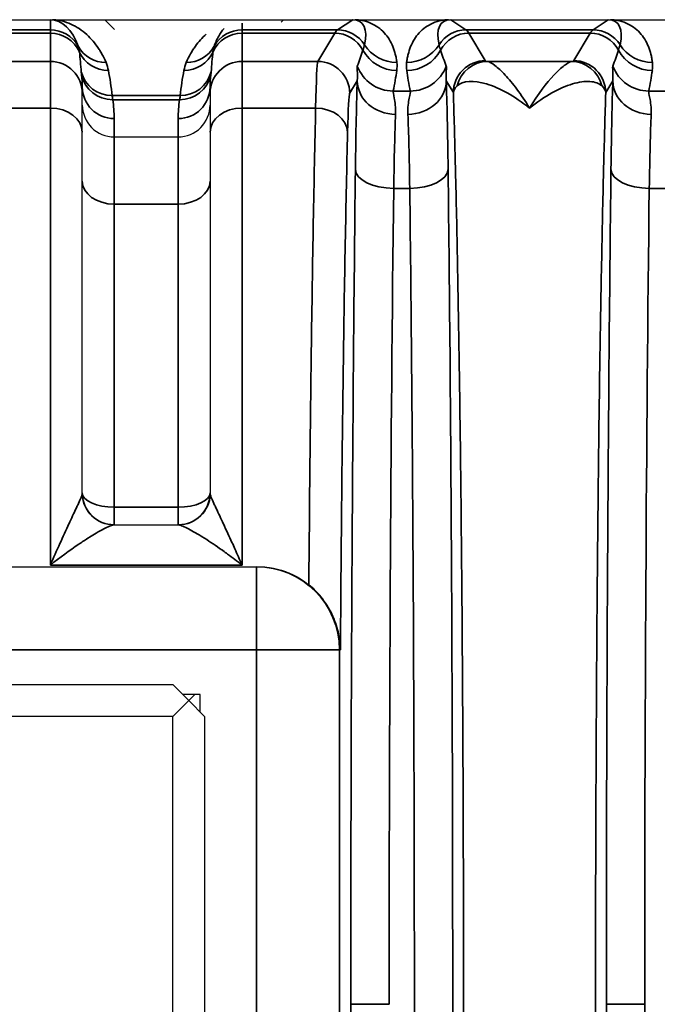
# Model space of a CAD drawing. Header units: millimetres. Extents: x 399 to 6233, y -1870 to 1602.
# Tile 494 of 656: x 5517 to 5527, y -81 to -66. Entities that reach past the tile are written whole.
import ezdxf

# ---------------------------------------------------------------- set-up
doc = ezdxf.new("R2010")
doc.units = ezdxf.units.MM
doc.layers.add('可見 (ISO)', color=7, linetype='Continuous', lineweight=25)
doc.layers.add('窄部可見 (ISO)', color=7, linetype='Continuous', lineweight=35)

msp = doc.modelspace()

# ---------------------------------------------------------------- linework, layer by layer
at = {"layer": '可見 (ISO)'}
for p, q in [((5438.592, -65.637), (5543.092, -65.637)), ((5518.598, -65.793), (5518.442, -65.637)), ((5521.205, -65.674), (5521.242, -65.637)), ((5518.092, -66.688), (5518.092, -66.79)), ((5518.092, -67.398), (5518.092, -66.79)), ((5520.092, -66.79), (5520.092, -66.688)), ((5520.092, -66.79), (5520.092, -67.398)), ((5518.092, -73.037), (5518.092, -67.398)), ((5520.092, -67.398), (5520.092, -73.037)), ((5518.592, -67.471), (5519.592, -67.471)), ((5518.586, -73.537), (5519.598, -73.537)), ((5509.365, -74.193), (5520.818, -74.193)), ((5520.818, -74.193), (5520.83, -74.193)), ((5510.507, -76.037), (5519.507, -76.037)), ((5519.507, -76.037), (5519.757, -76.287)), ((5519.936, -76.193), (5519.663, -76.193)), ((5519.757, -76.287), (5519.851, -76.193)), ((5519.936, -76.466), (5519.936, -76.193)), ((5519.507, -76.537), (5519.757, -76.287)), ((5519.757, -76.287), (5520.007, -76.537)), ((5519.507, -76.537), (5510.507, -76.537)), ((5519.507, -85.537), (5519.507, -76.537)), ((5520.007, -76.537), (5520.007, -85.537))]:
    msp.add_line(p, q, dxfattribs=at)
for centre, radius, start, end in [((5518.592, -73.037), 0.5, 180, 270), ((5519.592, -73.037), 0.5, 270, 0), ((5518.507, -70.537), 3, 302.0698, 302.07), ((5518.507, -70.537), 3, 258.4196, 258.4198)]:
    msp.add_arc(centre, radius, start, end, dxfattribs=at)
for points, knots in [([(5517.592, -65.637), (5517.595, -65.637), (5517.599, -65.637), (5517.604, -65.637), (5517.61, -65.637), (5517.617, -65.637), (5517.623, -65.637)], [-0.00000448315, -0.00000448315, -0.00000448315, -0.00000448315, 0.00000994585, 0.00000994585, 0.00000994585, 0.00003010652, 0.00003010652, 0.00003010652, 0.00003010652]), ([(5522.324, -65.638), (5522.329, -65.637), (5522.334, -65.637), (5522.339, -65.637), (5522.346, -65.637), (5522.353, -65.637), (5522.361, -65.637)], [-0.00000491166, -0.00000491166, -0.00000491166, -0.00000491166, 0.00001268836, 0.00001268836, 0.00001268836, 0.00003478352, 0.00003478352, 0.00003478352, 0.00003478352]), ([(5523.823, -65.637), (5523.83, -65.637), (5523.837, -65.637), (5523.843, -65.637), (5523.849, -65.637), (5523.854, -65.637), (5523.859, -65.638)], [0.00000000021, 0.00000000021, 0.00000000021, 0.00000000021, 0.00002113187, 0.00002113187, 0.00002113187, 0.0000394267, 0.0000394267, 0.0000394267, 0.0000394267]), ([(5526.324, -65.638), (5526.33, -65.637), (5526.336, -65.637), (5526.344, -65.637), (5526.349, -65.637), (5526.355, -65.637), (5526.361, -65.637)], [-0.00000491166, -0.00000491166, -0.00000491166, -0.00000491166, 0.00001772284, 0.00001772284, 0.00001772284, 0.00003506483, 0.00003506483, 0.00003506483, 0.00003506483]), ([(5518.092, -66.972), (5518.092, -67.103), (5518.146, -67.233), (5518.238, -67.325), (5518.33, -67.417), (5518.459, -67.471), (5518.592, -67.471)], [-0.0000151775, -0.0000151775, -0.0000151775, -0.0000151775, 0.0003793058, 0.0003793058, 0.0003793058, 0.0007737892, 0.0007737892, 0.0007737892, 0.0007737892]), ([(5519.592, -67.471), (5519.724, -67.471), (5519.853, -67.417), (5519.945, -67.325), (5520.037, -67.233), (5520.092, -67.102), (5520.092, -66.972)], [0, 0, 0, 0, 0.0003907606, 0.0003907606, 0.0003907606, 0.0007815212, 0.0007815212, 0.0007815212, 0.0007815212]), ([(5520.83, -74.193), (5520.996, -74.193), (5521.171, -74.226), (5521.442, -74.34), (5521.547, -74.403), (5521.638, -74.476)], [-0.40134633, -0.40134633, -0.40134633, -0.40134633, -0.35174447, -0.35174447, -0.3169552, -0.3169552, -0.3169552, -0.3169552]), ([(5522.132, -75.493), (5522.132, -75.491), (5522.132, -75.49), (5522.131, -75.396), (5522.12, -75.304), (5522.078, -75.119), (5522.046, -75.026), (5521.957, -74.841), (5521.899, -74.749), (5521.772, -74.595), (5521.707, -74.531), (5521.638, -74.476)], [-0.000535, -0.000535, -0.000535, -0.000535, 0, 0, 0.0290077, 0.0290077, 0.0592099, 0.0592099, 0.0917988, 0.0917988, 0.1194024, 0.1194024, 0.1194024, 0.1194024])]:
    msp.add_open_spline(points, degree=3, knots=knots, dxfattribs=at)
at = {"layer": '窄部可見 (ISO)'}
for p, q in [((5517.592, -65.797), (5517.592, -65.637)), ((5520.592, -65.69), (5520.592, -65.797)), ((5522.086, -65.797), (5522.324, -65.638)), ((5523.859, -65.638), (5524.097, -65.797)), ((5526.086, -65.797), (5526.324, -65.638)), ((5516.592, -65.797), (5517.592, -65.797)), ((5517.592, -65.848), (5516.592, -65.848)), ((5517.592, -65.797), (5517.592, -65.848)), ((5517.592, -66.291), (5517.592, -65.848)), ((5520.592, -65.797), (5522.086, -65.797)), ((5520.592, -65.848), (5520.592, -65.797)), ((5522.042, -65.848), (5520.592, -65.848)), ((5520.592, -65.848), (5520.592, -66.291)), ((5521.777, -66.291), (5522.042, -65.848)), ((5524.097, -65.797), (5526.086, -65.797)), ((5526.042, -65.848), (5524.141, -65.848)), ((5524.141, -65.848), (5524.399, -66.278)), ((5525.784, -66.278), (5526.042, -65.848)), ((5516.592, -66.291), (5517.592, -66.291)), ((5517.592, -66.291), (5517.592, -67.02)), ((5520.592, -66.291), (5521.777, -66.291)), ((5520.592, -67.02), (5520.592, -66.291)), ((5524.435, -66.291), (5525.748, -66.291)), ((5522.395, -66.592), (5522.276, -66.79)), ((5523.899, -66.778), (5523.788, -66.592)), ((5526.395, -66.592), (5526.284, -66.778)), ((5518.558, -66.825), (5519.625, -66.825)), ((5522.958, -66.753), (5523.226, -66.753)), ((5526.958, -66.753), (5527.226, -66.753)), ((5519.615, -66.889), (5518.568, -66.889)), ((5517.592, -67.02), (5516.592, -67.02)), ((5517.592, -67.02), (5517.592, -74.167)), ((5521.744, -67.02), (5520.592, -67.02)), ((5520.592, -74.167), (5520.592, -67.02)), ((5518.592, -67.184), (5518.592, -67.471)), ((5519.592, -67.471), (5519.592, -67.184)), ((5518.592, -68.522), (5518.592, -67.471)), ((5519.592, -67.471), (5519.592, -68.522)), ((5523.217, -68.275), (5522.966, -68.275)), ((5527.217, -68.275), (5526.966, -68.275)), ((5518.592, -68.522), (5519.592, -68.522)), ((5518.592, -73.262), (5518.592, -68.522)), ((5519.592, -68.522), (5519.592, -73.262)), ((5518.592, -73.262), (5519.592, -73.262)), ((5518.592, -73.537), (5518.592, -73.262)), ((5519.592, -73.537), (5519.592, -73.262)), ((5520.592, -74.167), (5517.592, -74.167)), ((5520.818, -74.193), (5520.818, -75.493)), ((5520.818, -75.493), (5509.365, -75.493)), ((5520.818, -86.582), (5520.818, -75.493)), ((5520.818, -75.493), (5522.118, -75.493)), ((5522.132, -75.493), (5522.118, -75.493)), ((5522.118, -75.493), (5522.118, -86.582)), ((5522.894, -81.037), (5522.294, -81.037)), ((5526.894, -81.037), (5526.294, -81.037))]:
    msp.add_line(p, q, dxfattribs=at)
for centre, major_axis, ratio, start_param, end_param in [((5517.592, -66.449), (0, -0.811), 0.616376, 2.081653, 3.141593), ((5521.811, -66.48), (-0.641, -0.802), 0.399262, 2.444096, 3.45076), ((5524.372, -66.48), (0.641, -0.802), 0.399262, 2.832426, 3.839089), ((5525.811, -66.48), (-0.641, -0.802), 0.399262, 2.444096, 3.45076), ((5517.592, -66.297), (0.5, 0), 0.999903, 0.510856, 1.570796), ((5517.592, -66.347), (0.5, 0), 0.999391, 0.430108, 1.570796), ((5520.592, -66.347), (0.5, 0), 0.999391, 1.570796, 2.711485), ((5520.592, -66.297), (0.5, 0), 0.999903, 1.570796, 2.630736), ((5522.115, -165.83), (0, 100.043), 0.020838, 0.01396, 0.034899), ((5522.042, -66.347), (0.429, -0.257), 0.999172, 1.028727, 2.110736), ((5522.086, -66.297), (0.277, -0.416), 0.999683, 1.546818, 2.553481), ((5524.097, -66.297), (0.277, 0.416), 0.999683, 0.588111, 1.594775), ((5524.141, -66.347), (0.429, 0.257), 0.999172, 1.030857, 2.112865), ((5524.068, -165.83), (0, 100.043), 0.020838, 6.248286, 6.269226), ((5526.115, -165.83), (0, 100.043), 0.020838, 0.01396, 0.034899), ((5526.042, -66.347), (-0.429, 0.257), 0.999172, 4.17032, 5.252328), ((5526.086, -66.297), (-0.277, 0.416), 0.999683, 4.688411, 5.695074), ((5518.464, -65.808), (-0.46, -0.197), 0.997957, 0.107065, 1.167568), ((5519.719, -65.808), (0.46, -0.197), 0.997957, 5.115617, 6.17612), ((5523.015, -65.709), (-0.595, -0.075), 0.998245, 0.438747, 1.445107), ((5523.168, -65.709), (-0.595, 0.075), 0.998245, 1.696485, 2.702846), ((5527.015, -65.709), (0.595, 0.075), 0.998245, 3.58034, 4.5867), ((5517.592, -66.957), (0, -1.961), 0.255034, 1.830009, 2.000904), ((5518.5, -65.931), (-0.492, -0.092), 0.998212, 0.245949, 1.386768), ((5519.683, -65.931), (0.492, -0.092), 0.998212, 4.896417, 6.037237), ((5520.592, -66.957), (0, -1.961), 0.255034, 4.282281, 4.453176), ((5521.589, -67.103), (-1.006, -2.097), 0.194686, 2.022352, 2.15293), ((5523.013, -65.832), (-0.594, 0.083), 0.998238, 0.627947, 1.709607), ((5523.17, -65.832), (-0.594, -0.083), 0.998238, 1.431986, 2.513646), ((5524.594, -67.103), (1.006, -2.097), 0.194686, 4.130256, 4.260833), ((5525.589, -67.103), (-1.006, -2.097), 0.194686, 2.022352, 2.15293), ((5527.013, -65.832), (0.594, -0.083), 0.998238, 3.769539, 4.851199), ((5517.592, -66.79), (0.5, 0), 0.999391, 0, 1.570796), ((5520.592, -66.79), (-0.5, 0), 0.999391, 4.712389, 6.283185), ((5521.775, -68.821), (-0.003, -2.532), 0.018707, 3.179035, 3.920792), ((5521.777, -66.79), (0.429, -0.257), 0.999172, 0.54067, 2.110736), ((5522.958, -66.154), (-0.588, 0.12), 0.998201, 0.559467, 1.77166), ((5523.226, -66.154), (-0.588, -0.12), 0.998201, 1.369933, 2.582126), ((5524.435, -66.79), (0.093, 0.491), 0.982993, 0.191203, 1.520008), ((5525.748, -66.79), (-0.093, 0.491), 0.982993, 4.763177, 6.091983), ((5526.958, -66.154), (0.588, -0.12), 0.998201, 3.70106, 4.913253), ((5518.558, -66.326), (-0.497, -0.054), 0.998252, 0.151951, 1.463611), ((5517.592, -66.688), (0, -0.876), 0.570857, 1.570796, 1.786892), ((5518.568, -66.393), (-0.494, -0.079), 0.99169, 0.058198, 1.413837), ((5518.04, -67.059), (-0.126, 1.734), 0.309252, 4.825328, 5.06132), ((5519.615, -66.393), (0.494, -0.079), 0.99169, 4.869348, 6.224987), ((5520.143, -67.059), (0.126, 1.734), 0.309252, 1.221866, 1.457857), ((5519.625, -66.326), (0.497, -0.054), 0.998252, 4.819575, 6.131234), ((5520.592, -66.688), (0, -0.876), 0.570857, 4.496293, 4.712389), ((5522.237, -67.186), (0.587, 1.898), 0.297416, 5.033605, 5.211679), ((5523.946, -67.186), (-0.587, 1.898), 0.297416, 1.071506, 1.249581), ((5526.237, -67.186), (0.587, 1.898), 0.297416, 5.033605, 5.211679), ((5522.422, -69.269), (-0.007, -3.096), 0.02085, 3.667868, 4.283101), ((5522.995, -66.592), (-0.6, 0.023), 0.876399, 0.0435, 1.604216), ((5523.188, -66.592), (0.6, 0.023), 0.876399, 4.678969, 6.239685), ((5523.761, -69.269), (0.007, -3.096), 0.02085, 2.000085, 2.615317), ((5524.904, -66.792), (1.005, -0.004), 0.337804, 2.79924, 3.112734), ((5526.422, -69.269), (-0.007, -3.096), 0.02085, 3.667868, 4.283101), ((5526.995, -66.592), (-0.6, 0.023), 0.876399, 0.0435, 1.604216), ((5518.592, -66.688), (-0.5, 0), 0.991894, 0, 1.570796), ((5519.592, -66.688), (0.5, 0), 0.991894, 4.712389, 6.283185), ((5522.275, -68.899), (0.003, 2.11), 0.022449, 0.037453, 0.779212), ((5518.086, -67.11), (-0.052, 0.974), 0.515671, 4.608661, 4.913273), ((5520.097, -67.11), (0.052, 0.974), 0.515671, 1.369912, 1.674524), ((5517.592, -67.398), (0.5, 0), 0.756436, 0, 1.570796), ((5520.592, -67.398), (-0.5, 0), 0.756436, 4.712389, 6.283185), ((5521.744, -67.398), (0.5, -0.012), 0.756341, 0.032019, 1.589117), ((5523.022, -69.349), (0.007, 2.58), 0.02502, 0.526295, 1.141522), ((5523.161, -69.349), (-0.007, 2.58), 0.02502, 5.141663, 5.756891), ((5527.022, -69.349), (0.007, 2.58), 0.02502, 0.526295, 1.141522), ((5522.966, -67.981), (-0.6, 0.007), 0.49083, 0.024039, 1.576589), ((5523.217, -67.981), (0.6, 0.007), 0.49083, 4.706597, 6.259146), ((5526.966, -67.981), (-0.6, 0.007), 0.49083, 0.024039, 1.576589), ((5518.592, -68.161), (-0.5, 0), 0.722416, 0, 1.570796), ((5519.592, -68.161), (0.5, 0), 0.722416, 4.712389, 6.283185), ((5523.451, -81.037), (0, 26), 0.02143, 1.057724, 1.570796), ((5527.451, -81.037), (0, 26), 0.02143, 1.057724, 1.570796), ((5518.586, -73.037), (0, -0.5), 0.995128, 4.760791, 6.283185), ((5518.592, -73.037), (-0.5, 0), 0.448818, 0, 1.570796), ((5519.592, -73.037), (0.5, 0), 0.448818, 4.712389, 6.283185), ((5519.598, -73.037), (0, -0.5), 0.995128, 0, 1.522394), ((5520.818, -75.493), (0, 1.3), 0.999781, 4.712389, 6.283185), ((5527.451, -81.037), (0, 26), 0.02143, 1.570796, 2.083868)]:
    msp.add_ellipse(centre, major_axis=major_axis, ratio=ratio, start_param=start_param, end_param=end_param, dxfattribs=at)
for points, knots in [([(5517.623, -65.637), (5517.659, -65.639), (5517.697, -65.643), (5517.735, -65.65), (5517.783, -65.659), (5517.831, -65.673), (5517.879, -65.692), (5517.968, -65.727), (5518.055, -65.78), (5518.133, -65.845), (5518.207, -65.908), (5518.272, -65.981), (5518.326, -66.058), (5518.34, -66.077), (5518.353, -66.097), (5518.365, -66.116), (5518.377, -66.136), (5518.388, -66.155), (5518.4, -66.176), (5518.422, -66.217), (5518.444, -66.26), (5518.464, -66.307)], [0.031698, 0.031698, 0.031698, 0.031698, 0.145623, 0.145623, 0.145623, 0.288633, 0.288633, 0.288633, 0.554131, 0.554131, 0.554131, 0.807131, 0.807131, 0.807131, 0.869915, 0.869915, 0.869915, 0.932859, 0.932859, 0.932859, 1.05994, 1.05994, 1.05994, 1.05994]), ([(5522.361, -65.637), (5522.397, -65.639), (5522.433, -65.643), (5522.469, -65.65), (5522.515, -65.659), (5522.561, -65.672), (5522.605, -65.691), (5522.686, -65.726), (5522.759, -65.778), (5522.819, -65.843), (5522.875, -65.905), (5522.92, -65.979), (5522.952, -66.059), (5522.968, -66.098), (5522.981, -66.138), (5522.991, -66.179), (5522.996, -66.199), (5523.001, -66.22), (5523.005, -66.241), (5523.009, -66.263), (5523.012, -66.285), (5523.015, -66.308)], [0.0321682, 0.0321682, 0.0321682, 0.0321682, 0.1368507, 0.1368507, 0.1368507, 0.2737771, 0.2737771, 0.2737771, 0.5290847, 0.5290847, 0.5290847, 0.7702868, 0.7702868, 0.7702868, 0.8883026, 0.8883026, 0.8883026, 0.9470384, 0.9470384, 0.9470384, 1.0057239, 1.0057239, 1.0057239, 1.0057239]), ([(5523.168, -66.308), (5523.171, -66.285), (5523.174, -66.263), (5523.178, -66.241), (5523.182, -66.22), (5523.187, -66.199), (5523.192, -66.179), (5523.202, -66.138), (5523.215, -66.098), (5523.231, -66.059), (5523.263, -65.979), (5523.308, -65.905), (5523.365, -65.843), (5523.424, -65.778), (5523.497, -65.726), (5523.578, -65.691), (5523.622, -65.672), (5523.668, -65.659), (5523.714, -65.65), (5523.75, -65.643), (5523.786, -65.639), (5523.823, -65.637)], [5.2774615, 5.2774615, 5.2774615, 5.2774615, 5.3361469, 5.3361469, 5.3361469, 5.3948827, 5.3948827, 5.3948827, 5.5128985, 5.5128985, 5.5128985, 5.7541006, 5.7541006, 5.7541006, 6.0094082, 6.0094082, 6.0094082, 6.1463346, 6.1463346, 6.1463346, 6.2510171, 6.2510171, 6.2510171, 6.2510171]), ([(5526.361, -65.637), (5526.397, -65.639), (5526.433, -65.643), (5526.469, -65.65), (5526.515, -65.659), (5526.561, -65.672), (5526.605, -65.691), (5526.686, -65.726), (5526.759, -65.778), (5526.819, -65.843), (5526.875, -65.905), (5526.92, -65.979), (5526.952, -66.059), (5526.968, -66.098), (5526.981, -66.138), (5526.991, -66.179), (5526.996, -66.199), (5527.001, -66.22), (5527.005, -66.241), (5527.009, -66.263), (5527.012, -66.285), (5527.015, -66.308)], [3.1737609, 3.1737609, 3.1737609, 3.1737609, 3.2784434, 3.2784434, 3.2784434, 3.4153698, 3.4153698, 3.4153698, 3.6706773, 3.6706773, 3.6706773, 3.9118795, 3.9118795, 3.9118795, 4.0298953, 4.0298953, 4.0298953, 4.0886311, 4.0886311, 4.0886311, 4.1473165, 4.1473165, 4.1473165, 4.1473165]), ([(5519.719, -66.307), (5519.74, -66.259), (5519.762, -66.214), (5519.786, -66.171), (5519.798, -66.15), (5519.81, -66.13), (5519.822, -66.11), (5519.835, -66.091), (5519.848, -66.071), (5519.862, -66.051), (5519.911, -65.984), (5519.968, -65.919), (5520.032, -65.862)], [2.0816526, 2.0816526, 2.0816526, 2.0816526, 2.212959, 2.212959, 2.212959, 2.277762, 2.277762, 2.277762, 2.3422903, 2.3422903, 2.3422903, 2.5668118, 2.5668118, 2.5668118, 2.5668118]), ([(5520.312, -65.776), (5520.28, -65.812), (5520.251, -65.852), (5520.227, -65.894), (5520.22, -65.906), (5520.213, -65.918), (5520.207, -65.931), (5520.201, -65.943), (5520.195, -65.955), (5520.189, -65.968), (5520.177, -65.994), (5520.166, -66.022), (5520.155, -66.052)], [3.7139004, 3.7139004, 3.7139004, 3.7139004, 3.9400529, 3.9400529, 3.9400529, 4.0047944, 4.0047944, 4.0047944, 4.0698151, 4.0698151, 4.0698151, 4.2015327, 4.2015327, 4.2015327, 4.2015327]), ([(5518.046, -66.139), (5518.044, -66.123), (5518.042, -66.109), (5518.039, -66.095), (5518.036, -66.08), (5518.032, -66.065), (5518.028, -66.052)], [0, 0, 0, 0, 0.001000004, 0.001000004, 0.001000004, 0.00208903, 0.00208903, 0.00208903, 0.00208903]), ([(5520.155, -66.052), (5520.151, -66.064), (5520.148, -66.077), (5520.145, -66.091), (5520.142, -66.106), (5520.139, -66.122), (5520.137, -66.139)], [0, 0, 0, 0, 0.001000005, 0.001000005, 0.001000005, 0.002089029, 0.002089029, 0.002089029, 0.002089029]), ([(5522.484, -66.113), (5522.489, -66.098), (5522.493, -66.084), (5522.497, -66.07), (5522.502, -66.055), (5522.505, -66.042), (5522.508, -66.029)], [0, 0, 0, 0, 0.001000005, 0.001000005, 0.001000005, 0.002089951, 0.002089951, 0.002089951, 0.002089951]), ([(5523.675, -66.029), (5523.677, -66.041), (5523.681, -66.053), (5523.685, -66.066), (5523.689, -66.081), (5523.694, -66.096), (5523.7, -66.113)], [0, 0, 0, 0, 0.001000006, 0.001000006, 0.001000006, 0.00208995, 0.00208995, 0.00208995, 0.00208995]), ([(5526.484, -66.113), (5526.489, -66.098), (5526.493, -66.084), (5526.497, -66.07), (5526.502, -66.055), (5526.505, -66.042), (5526.508, -66.029)], [0, 0, 0, 0, 0.001000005, 0.001000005, 0.001000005, 0.002089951, 0.002089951, 0.002089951, 0.002089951]), ([(5522.395, -66.592), (5522.4, -66.527), (5522.397, -66.477), (5522.395, -66.439), (5522.395, -66.439), (5522.395, -66.438), (5522.395, -66.437), (5522.392, -66.4), (5522.391, -66.376), (5522.396, -66.364)], [0, 0, 0, 0, 0.000759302, 0.000759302, 0.000759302, 0.000774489, 0.000774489, 0.000774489, 0.001548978, 0.001548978, 0.001548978, 0.001548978]), ([(5523.787, -66.364), (5523.792, -66.376), (5523.791, -66.4), (5523.789, -66.437), (5523.789, -66.438), (5523.788, -66.439), (5523.788, -66.44), (5523.786, -66.477), (5523.783, -66.527), (5523.788, -66.592)], [0, 0, 0, 0, 0.000774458, 0.000774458, 0.000774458, 0.000793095, 0.000793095, 0.000793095, 0.001548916, 0.001548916, 0.001548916, 0.001548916]), ([(5523.899, -66.778), (5523.899, -66.647), (5523.953, -66.517), (5524.046, -66.425), (5524.138, -66.332), (5524.268, -66.278), (5524.399, -66.278)], [0, 0, 0, 0, 0.5, 0.5, 0.5, 1, 1, 1, 1]), ([(5524.435, -66.291), (5524.462, -66.297), (5524.502, -66.319), (5524.549, -66.354), (5524.596, -66.39), (5524.651, -66.441), (5524.71, -66.503), (5524.768, -66.565), (5524.83, -66.64), (5524.894, -66.726), (5524.958, -66.812), (5525.026, -66.911), (5525.092, -67.02)], [0, 0, 0, 0, 0.000534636, 0.000534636, 0.000534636, 0.001069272, 0.001069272, 0.001069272, 0.001603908, 0.001603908, 0.001603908, 0.002138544, 0.002138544, 0.002138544, 0.002138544]), ([(5525.092, -67.02), (5525.224, -66.801), (5525.357, -66.628), (5525.532, -66.441), (5525.587, -66.39), (5525.681, -66.319), (5525.721, -66.297), (5525.748, -66.291)], [-0.000011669, -0.000011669, -0.000011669, -0.000011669, 0.001066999, 0.001066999, 0.001606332, 0.001606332, 0.002145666, 0.002145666, 0.002145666, 0.002145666]), ([(5526.284, -66.778), (5526.284, -66.647), (5526.23, -66.517), (5526.137, -66.425), (5526.045, -66.332), (5525.915, -66.278), (5525.784, -66.278)], [0, 0, 0, 0, 0.5, 0.5, 0.5, 1, 1, 1, 1]), ([(5526.395, -66.592), (5526.4, -66.527), (5526.397, -66.477), (5526.395, -66.439), (5526.395, -66.439), (5526.395, -66.438), (5526.395, -66.437), (5526.392, -66.4), (5526.391, -66.376), (5526.396, -66.364)], [0, 0, 0, 0, 0.000759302, 0.000759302, 0.000759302, 0.000774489, 0.000774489, 0.000774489, 0.001548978, 0.001548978, 0.001548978, 0.001548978]), ([(5518.08, -66.5), (5518.079, -66.49), (5518.077, -66.481), (5518.077, -66.472), (5518.076, -66.465), (5518.075, -66.459), (5518.075, -66.454)], [0, 0, 0, 0, 0.0003830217, 0.0003830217, 0.0003830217, 0.0007195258, 0.0007195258, 0.0007195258, 0.0007195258]), ([(5520.108, -66.454), (5520.108, -66.459), (5520.107, -66.465), (5520.107, -66.472), (5520.106, -66.481), (5520.104, -66.49), (5520.103, -66.5)], [0, 0, 0, 0, 0.0003365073, 0.0003365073, 0.0003365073, 0.0007195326, 0.0007195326, 0.0007195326, 0.0007195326]), ([(5525.092, -67.02), (5524.856, -66.831), (5524.624, -66.703), (5524.42, -66.643), (5524.217, -66.582), (5524.045, -66.591), (5523.957, -66.674)], [-0.00001122, -0.00001122, -0.00001122, -0.00001122, 0.001104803, 0.001104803, 0.001104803, 0.002220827, 0.002220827, 0.002220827, 0.002220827]), ([(5526.226, -66.674), (5526.182, -66.632), (5526.116, -66.609), (5526.037, -66.604), (5525.959, -66.599), (5525.865, -66.612), (5525.764, -66.642), (5525.562, -66.702), (5525.327, -66.831), (5525.092, -67.02)], [0, 0, 0, 0, 0.000558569, 0.000558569, 0.000558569, 0.001117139, 0.001117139, 0.001117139, 0.002234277, 0.002234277, 0.002234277, 0.002234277]), ([(5518.558, -66.825), (5518.559, -66.831), (5518.56, -66.839), (5518.562, -66.849), (5518.563, -66.86), (5518.566, -66.873), (5518.568, -66.889)], [0, 0, 0, 0, 0.0003206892, 0.0003206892, 0.0003206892, 0.0006862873, 0.0006862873, 0.0006862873, 0.0006862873]), ([(5519.615, -66.889), (5519.617, -66.873), (5519.62, -66.86), (5519.621, -66.849), (5519.623, -66.839), (5519.624, -66.831), (5519.625, -66.825)], [0, 0, 0, 0, 0.0003655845, 0.0003655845, 0.0003655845, 0.0006862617, 0.0006862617, 0.0006862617, 0.0006862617]), ([(5522.958, -66.753), (5522.954, -66.766), (5522.963, -66.803), (5522.986, -66.925), (5523, -67.011), (5522.995, -67.118)], [0, 0, 0, 0, 0.000661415, 0.000661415, 0.001322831, 0.001322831, 0.001322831, 0.001322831]), ([(5523.188, -67.118), (5523.183, -67.01), (5523.197, -66.927), (5523.22, -66.804), (5523.229, -66.766), (5523.226, -66.753)], [0, 0, 0, 0, 0.000661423, 0.000661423, 0.001322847, 0.001322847, 0.001322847, 0.001322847]), ([(5523.899, -95.297), (5523.91, -94.95), (5523.92, -94.577), (5523.93, -94.188), (5523.932, -94.125), (5523.933, -94.061), (5523.935, -93.996), (5523.946, -93.531), (5523.957, -93.035), (5523.966, -92.517), (5523.976, -91.998), (5523.985, -91.454), (5523.994, -90.884), (5524.002, -90.315), (5524.01, -89.717), (5524.017, -89.101), (5524.02, -88.84), (5524.022, -88.576), (5524.025, -88.309), (5524.029, -87.945), (5524.032, -87.576), (5524.035, -87.2), (5524.04, -86.549), (5524.044, -85.879), (5524.048, -85.194), (5524.055, -83.824), (5524.059, -82.438), (5524.059, -81.037), (5524.059, -79.636), (5524.055, -78.251), (5524.048, -76.881), (5524.042, -75.8), (5524.035, -74.761), (5524.025, -73.766), (5524.022, -73.498), (5524.02, -73.234), (5524.017, -72.974), (5524.01, -72.357), (5524.002, -71.76), (5523.994, -71.191), (5523.985, -70.621), (5523.976, -70.077), (5523.966, -69.558), (5523.957, -69.039), (5523.946, -68.543), (5523.935, -68.079), (5523.933, -68.014), (5523.932, -67.95), (5523.93, -67.886), (5523.92, -67.498), (5523.91, -67.125), (5523.899, -66.778)], [0.0267397, 0.0267397, 0.0267397, 0.0267397, 0.0775919, 0.0775919, 0.0775919, 0.0858976, 0.0858976, 0.0858976, 0.1450554, 0.1450554, 0.1450554, 0.2042133, 0.2042133, 0.2042133, 0.2633711, 0.2633711, 0.2633711, 0.2884173, 0.2884173, 0.2884173, 0.322529, 0.322529, 0.322529, 0.3816868, 0.3816868, 0.3816868, 0.5, 0.5, 0.5, 0.6183182, 0.6183182, 0.6183182, 0.7115983, 0.7115983, 0.7115983, 0.7366339, 0.7366339, 0.7366339, 0.7957918, 0.7957918, 0.7957918, 0.8549496, 0.8549496, 0.8549496, 0.9141075, 0.9141075, 0.9141075, 0.9224155, 0.9224155, 0.9224155, 0.9732653, 0.9732653, 0.9732653, 0.9732653]), ([(5526.284, -66.778), (5526.273, -67.125), (5526.263, -67.498), (5526.253, -67.886), (5526.251, -67.95), (5526.25, -68.014), (5526.248, -68.079), (5526.237, -68.543), (5526.227, -69.039), (5526.217, -69.558), (5526.207, -70.077), (5526.198, -70.621), (5526.189, -71.19), (5526.181, -71.76), (5526.173, -72.358), (5526.166, -72.974), (5526.164, -73.234), (5526.161, -73.498), (5526.158, -73.765), (5526.155, -74.129), (5526.151, -74.499), (5526.148, -74.874), (5526.143, -75.526), (5526.139, -76.196), (5526.135, -76.881), (5526.128, -78.25), (5526.124, -79.636), (5526.124, -81.037), (5526.124, -82.438), (5526.128, -83.824), (5526.135, -85.194), (5526.141, -86.274), (5526.148, -87.314), (5526.158, -88.309), (5526.161, -88.576), (5526.164, -88.84), (5526.166, -89.101), (5526.173, -89.717), (5526.181, -90.315), (5526.189, -90.884), (5526.198, -91.454), (5526.207, -91.998), (5526.217, -92.517), (5526.227, -93.035), (5526.237, -93.531), (5526.248, -93.995), (5526.25, -94.061), (5526.251, -94.125), (5526.253, -94.188), (5526.263, -94.577), (5526.273, -94.95), (5526.284, -95.297)], [0.0267397, 0.0267397, 0.0267397, 0.0267397, 0.0775919, 0.0775919, 0.0775919, 0.0858976, 0.0858976, 0.0858976, 0.1450554, 0.1450554, 0.1450554, 0.2042133, 0.2042133, 0.2042133, 0.2633711, 0.2633711, 0.2633711, 0.2884173, 0.2884173, 0.2884173, 0.322529, 0.322529, 0.322529, 0.3816868, 0.3816868, 0.3816868, 0.5, 0.5, 0.5, 0.6183182, 0.6183182, 0.6183182, 0.7115983, 0.7115983, 0.7115983, 0.7366339, 0.7366339, 0.7366339, 0.7957918, 0.7957918, 0.7957918, 0.8549496, 0.8549496, 0.8549496, 0.9141075, 0.9141075, 0.9141075, 0.9224155, 0.9224155, 0.9224155, 0.9732653, 0.9732653, 0.9732653, 0.9732653]), ([(5526.958, -66.753), (5526.954, -66.766), (5526.963, -66.803), (5526.986, -66.925), (5527, -67.011), (5526.995, -67.118)], [0, 0, 0, 0, 0.000661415, 0.000661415, 0.001322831, 0.001322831, 0.001322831, 0.001322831]), ([(5521.638, -74.476), (5521.648, -73.208), (5521.66, -71.975), (5521.676, -70.827), (5521.695, -69.406), (5521.718, -68.116), (5521.744, -67.02)], [3.503514, 3.503514, 3.503514, 3.503514, 3.7252869, 3.7252869, 3.7252869, 3.999439, 3.999439, 3.999439, 3.999439]), ([(5522.244, -67.398), (5522.218, -68.463), (5522.195, -69.718), (5522.176, -71.102), (5522.157, -72.47), (5522.142, -73.962), (5522.132, -75.493)], [2.2837463, 2.2837463, 2.2837463, 2.2837463, 2.5580197, 2.5580197, 2.5580197, 2.829041, 2.829041, 2.829041, 2.829041]), ([(5522.294, -81.037), (5522.294, -78.763), (5522.3, -76.488), (5522.312, -74.288), (5522.325, -72.088), (5522.343, -69.962), (5522.366, -67.981)], [0, 0, 0, 0, 0.256536, 0.256536, 0.256536, 0.5130721, 0.5130721, 0.5130721, 0.5130721]), ([(5523.817, -67.981), (5523.841, -69.962), (5523.859, -72.088), (5523.871, -74.288), (5523.883, -76.488), (5523.889, -78.763), (5523.889, -81.037), (5523.889, -83.312), (5523.883, -85.586), (5523.871, -87.787), (5523.859, -89.987), (5523.841, -92.112), (5523.817, -94.094)], [2.628521, 2.628521, 2.628521, 2.628521, 2.885057, 2.885057, 2.885057, 3.141593, 3.141593, 3.141593, 3.398129, 3.398129, 3.398129, 3.654665, 3.654665, 3.654665, 3.654665]), ([(5526.294, -81.037), (5526.294, -78.763), (5526.3, -76.488), (5526.312, -74.288), (5526.325, -72.088), (5526.343, -69.962), (5526.366, -67.981)], [0, 0, 0, 0, 0.256536, 0.256536, 0.256536, 0.5130721, 0.5130721, 0.5130721, 0.5130721]), ([(5523.217, -93.8), (5523.241, -91.862), (5523.259, -89.785), (5523.283, -85.484), (5523.289, -83.261), (5523.289, -78.814), (5523.283, -76.591), (5523.259, -72.29), (5523.241, -70.212), (5523.217, -68.275)], [2.628521, 2.628521, 2.628521, 2.628521, 2.885057, 2.885057, 3.141593, 3.141593, 3.398129, 3.398129, 3.654665, 3.654665, 3.654665, 3.654665]), ([(5517.592, -74.167), (5517.691, -73.937), (5517.792, -73.718), (5517.882, -73.524), (5517.887, -73.513), (5517.892, -73.503), (5517.897, -73.492), (5517.937, -73.407), (5517.975, -73.326), (5518.008, -73.255), (5518.012, -73.246), (5518.016, -73.238), (5518.02, -73.229), (5518.037, -73.193), (5518.052, -73.159), (5518.064, -73.13), (5518.075, -73.103), (5518.084, -73.08), (5518.089, -73.062)], [-0.000007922, -0.000007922, -0.000007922, -0.000007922, 0.000792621, 0.000792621, 0.000792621, 0.000836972, 0.000836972, 0.000836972, 0.001192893, 0.001192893, 0.001192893, 0.001236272, 0.001236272, 0.001236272, 0.001422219, 0.001422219, 0.001422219, 0.001593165, 0.001593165, 0.001593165, 0.001593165]), ([(5520.095, -73.062), (5520.099, -73.079), (5520.108, -73.103), (5520.119, -73.13), (5520.132, -73.16), (5520.146, -73.193), (5520.163, -73.229), (5520.167, -73.238), (5520.171, -73.246), (5520.175, -73.255), (5520.208, -73.327), (5520.246, -73.408), (5520.286, -73.492), (5520.291, -73.503), (5520.296, -73.514), (5520.301, -73.525), (5520.324, -73.573), (5520.347, -73.623), (5520.371, -73.675), (5520.391, -73.72), (5520.413, -73.766), (5520.434, -73.812), (5520.449, -73.846), (5520.464, -73.879), (5520.48, -73.913), (5520.498, -73.954), (5520.517, -73.996), (5520.535, -74.038), (5520.554, -74.081), (5520.573, -74.123), (5520.592, -74.167)], [0, 0, 0, 0, 0.000170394, 0.000170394, 0.000170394, 0.00035746, 0.00035746, 0.00035746, 0.000401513, 0.000401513, 0.000401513, 0.000758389, 0.000758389, 0.000758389, 0.000803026, 0.000803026, 0.000803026, 0.001003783, 0.001003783, 0.001003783, 0.001179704, 0.001179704, 0.001179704, 0.001304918, 0.001304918, 0.001304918, 0.001455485, 0.001455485, 0.001455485, 0.001606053, 0.001606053, 0.001606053, 0.001606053]), ([(5518.586, -73.537), (5518.577, -73.537), (5518.559, -73.543), (5518.536, -73.552), (5518.512, -73.561), (5518.482, -73.575), (5518.449, -73.592), (5518.443, -73.595), (5518.436, -73.598), (5518.43, -73.602), (5518.393, -73.621), (5518.353, -73.643), (5518.31, -73.668), (5518.276, -73.688), (5518.24, -73.71), (5518.203, -73.733), (5518.194, -73.738), (5518.186, -73.744), (5518.177, -73.749), (5518.131, -73.778), (5518.084, -73.809), (5518.036, -73.841), (5517.893, -73.938), (5517.742, -74.048), (5517.592, -74.167)], [0, 0, 0, 0, 0.000175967, 0.000175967, 0.000175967, 0.000359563, 0.000359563, 0.000359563, 0.000393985, 0.000393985, 0.000393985, 0.000590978, 0.000590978, 0.000590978, 0.000749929, 0.000749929, 0.000749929, 0.000787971, 0.000787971, 0.000787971, 0.000984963, 0.000984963, 0.000984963, 0.001575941, 0.001575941, 0.001575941, 0.001575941]), ([(5520.592, -74.167), (5520.517, -74.107), (5520.442, -74.05), (5520.367, -73.996), (5520.342, -73.978), (5520.318, -73.96), (5520.293, -73.942), (5520.287, -73.938), (5520.282, -73.934), (5520.276, -73.93), (5520.184, -73.865), (5520.093, -73.804), (5520.006, -73.749), (5519.998, -73.744), (5519.989, -73.738), (5519.98, -73.733), (5519.899, -73.682), (5519.82, -73.636), (5519.753, -73.602), (5519.747, -73.598), (5519.74, -73.595), (5519.734, -73.592), (5519.701, -73.575), (5519.671, -73.561), (5519.647, -73.552), (5519.624, -73.543), (5519.606, -73.537), (5519.598, -73.537)], [-0.000006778, -0.000006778, -0.000006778, -0.000006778, 0.000287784, 0.000287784, 0.000287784, 0.000385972, 0.000385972, 0.000385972, 0.000408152, 0.000408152, 0.000408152, 0.000778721, 0.000778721, 0.000778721, 0.000816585, 0.000816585, 0.000816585, 0.001171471, 0.001171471, 0.001171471, 0.001205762, 0.001205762, 0.001205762, 0.001389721, 0.001389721, 0.001389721, 0.00156422, 0.00156422, 0.00156422, 0.00156422]), ([(5522.366, -94.094), (5522.343, -92.112), (5522.325, -89.987), (5522.312, -87.787), (5522.3, -85.586), (5522.294, -83.312), (5522.294, -81.037)], [5.7701132, 5.7701132, 5.7701132, 5.7701132, 6.0266493, 6.0266493, 6.0266493, 6.2831853, 6.2831853, 6.2831853, 6.2831853]), ([(5526.366, -94.094), (5526.343, -92.112), (5526.325, -89.987), (5526.312, -87.787), (5526.3, -85.586), (5526.294, -83.312), (5526.294, -81.037)], [5.7701132, 5.7701132, 5.7701132, 5.7701132, 6.0266493, 6.0266493, 6.0266493, 6.2831853, 6.2831853, 6.2831853, 6.2831853])]:
    msp.add_open_spline(points, degree=3, knots=knots, dxfattribs=at)
for points in [[(5518.464, -66.307), (5518.481, -66.348), (5518.493, -66.389), (5518.5, -66.43)], [(5519.683, -66.43), (5519.69, -66.389), (5519.702, -66.348), (5519.719, -66.307)], [(5523.015, -66.308), (5523.02, -66.349), (5523.019, -66.39), (5523.013, -66.431)], [(5523.17, -66.431), (5523.164, -66.39), (5523.163, -66.349), (5523.168, -66.308)], [(5524.399, -66.278), (5524.402, -66.282), (5524.413, -66.287), (5524.435, -66.291)], [(5525.748, -66.291), (5525.77, -66.287), (5525.782, -66.282), (5525.784, -66.278)], [(5527.015, -66.308), (5527.02, -66.349), (5527.019, -66.39), (5527.013, -66.431)], [(5526.284, -66.778), (5526.281, -66.743), (5526.262, -66.708), (5526.226, -66.674)], [(5518.089, -73.062), (5518.091, -73.054), (5518.092, -73.045), (5518.092, -73.037)], [(5520.092, -73.037), (5520.092, -73.045), (5520.093, -73.054), (5520.095, -73.062)]]:
    msp.add_open_spline(points, degree=3, dxfattribs=at)

doc.saveas('drawing.dxf')
